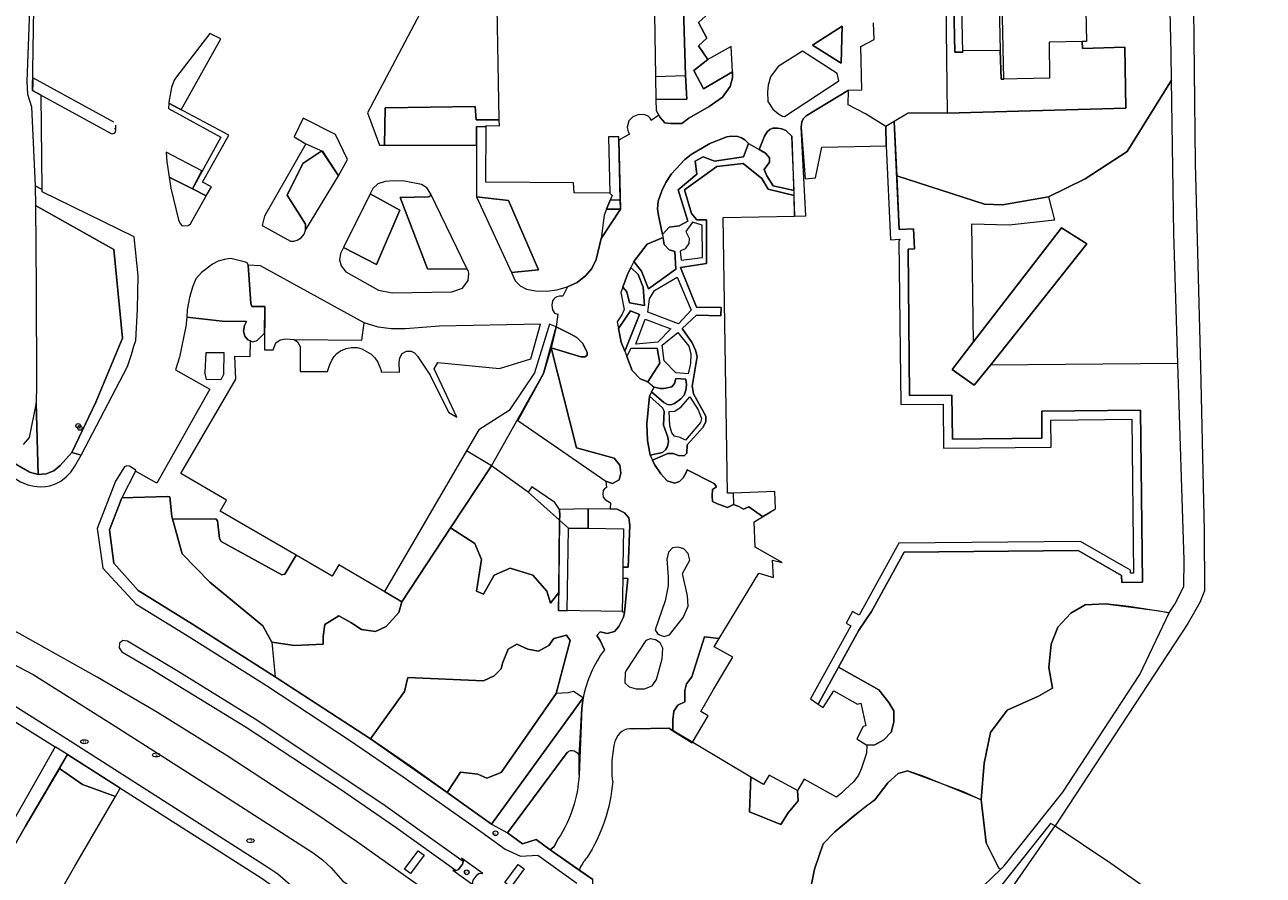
# Model space of a CAD drawing. Header units: metres. Extents: x 209813 to 223847, y 571801 to 587119.
# Tile 348 of 656: x 221719 to 221884, y 575908 to 576022. Entities that reach past the tile are written whole.
import ezdxf
from ezdxf.enums import TextEntityAlignment as Align

# ---------------------------------------------------------------- set-up
doc = ezdxf.new("R2010")
doc.units = ezdxf.units.M
for name, color, linetype, lineweight in [('B-RO-GR-BEPLANTING_CULTUUR_BOSPLANTSOEN-GV', 8, 'Continuous', 0), ('B-RO-GR-BEPLANTING_CULTUUR_HEESTERS-GV', 8, 'Continuous', 0), ('B-RO-GR-BEPLANTING_CULTUUR_ROOS-GV', 8, 'Continuous', 0), ('B-RO-GR-BOS_GEMENGD-GV', 8, 'Continuous', 0), ('B-RO-GR-GRAS-GV', 8, 'Continuous', 0), ('B-RO-GR-GROENVOORZIENING-GV', 8, 'Continuous', 0), ('B-RO-KL-BRANDSTOF_LOCATIEPAAL-S', 8, 'Continuous', 0), ('B-RO-KL-WATER_BRANDLEIDING_PUT-S', 8, 'Continuous', 0), ('B-RO-OG-TERREIN_CULTUURSCHEIDING-GV', 8, 'Continuous', 0), ('B-RO-OG-WEG-GV', 8, 'Continuous', 0), ('B-RO-VH-VERHARDING_STRAATBAKSTEEN-GV', 8, 'Continuous', 0), ('B-RO-VH-VERHARDING_TEGEL-GV', 8, 'Continuous', 0), ('B-RO-VW-VRI-G', 8, 'Continuous', 0), ('B-RO-VW-VRI-S', 8, 'Continuous', 0)]:
    doc.layers.add(name, color=color, linetype=linetype, lineweight=lineweight)
doc.styles.add('NLCS-ISO', font='txt')

# ---------------------------------------------------------------- blocks, each defined once
blk = doc.blocks.new('SIE-WATER_VERKLIKKER_TRANSPORTLEIDING-SO')
at = {"color": 0, "linetype": 'ByBlock', "lineweight": 18}
blk.add_circle((0, 0), 1.5, dxfattribs=at)
at = {"color": 0, "linetype": 'ByBlock', "lineweight": 18, "style": 'NLCS-ISO'}
blk.add_text('vt', height=1.5, dxfattribs=at).set_placement((0, 0), align=Align.MIDDLE_CENTER)
blk = doc.blocks.new('SKL-VRI_PAAL-SO')
at = {"lineweight": 18}
blk.add_circle((0, 0), 1.59, dxfattribs=at)
at = {"lineweight": 18, "style": 'NLCS-ISO'}
blk.add_text('vri', height=1.8, dxfattribs=at).set_placement((-0.06, 0.08), align=Align.MIDDLE_CENTER)
blk = doc.blocks.new('SKL-WATER_BRANDKRAAN_BRANDPUT-SO')
at = {"color": 0, "linetype": 'ByBlock', "lineweight": 18}
blk.add_ellipse((0, 0), major_axis=(2.5, 0), ratio=0.54, dxfattribs=at)
at = {"color": 0, "linetype": 'ByBlock', "lineweight": 18, "style": 'NLCS-ISO'}
blk.add_text('bk', height=1.5, dxfattribs=at).set_placement((0.16, 0), align=Align.MIDDLE_CENTER)

msp = doc.modelspace()

# ---------------------------------------------------------------- linework, layer by layer
at = {"layer": 'B-RO-GR-BEPLANTING_CULTUUR_BOSPLANTSOEN-GV', "flags": 128}
msp.add_lwpolyline([(221859.816, 576044.118), (221860.303, 576044.117), (221860.821, 576019.403), (221860.252, 576019.393), (221860.268, 576018.475), (221865.92, 576018.621), (221866.07, 576010.49), (221842.23, 576009.83), (221837.001, 576009.835), (221835.159, 576008.718), (221835.484, 576001.436), (221847.205, 575997.692), (221849.618, 575997.594), (221855.747, 575998.638), (221860.638, 576001.05), (221866.241, 576004.688), (221872.183, 576014.215), (221872.131, 576017.818), (221869.97, 576106.773)], dxfattribs=at)
msp.add_lwpolyline([(221849.399, 575908.908), (221849.841, 575909.33), (221857.667, 575919.163), (221867.954, 575934.869), (221871.831, 575943.133), (221866.484, 575943.973), (221863.37, 575944.319), (221860.65, 575944.171), (221858.722, 575943.083), (221856.992, 575941.204), (221856.102, 575938.93), (221855.805, 575935.815), (221856.299, 575933.046), (221854.421, 575932.008), (221850.218, 575930.129), (221847.993, 575927.163), (221847.153, 575923.059), (221846.757, 575918.164), (221847.425, 575912.404), (221849.106, 575909.042)], close=True, dxfattribs=at)
at = {"layer": 'B-RO-GR-BEPLANTING_CULTUUR_HEESTERS-GV', "flags": 128}
for points in [[(221780.271, 576058.348), (221787.99, 576061.45), (221789.83, 576062.47), (221791.57, 576063.65), (221794.59, 576066.15), (221802.55, 576073.81), (221804.63, 576075.25), (221806.67, 576076.09), (221808.83, 576076.71), (221810.24, 576082.618), (221790.803, 576068.85), (221782.954, 576063.804), (221768.376, 576060.378), (221757.146, 576056.322), (221731.889, 576051.21), (221721.113, 576049.341), (221720.712, 576046.417), (221720.085, 576033.222), (221719.362, 576014.064), (221719.458, 576012.343), (221720.023, 576010.688), (221720.497, 576000.116)], [(221720.497, 576000.116), (221721.439, 575999.632), (221721.275, 576012.23), (221720.158, 576012.841), (221720.369, 576026.566), (221720.773, 576043.714), (221721.465, 576048.938), (221726.429, 576049.389), (221738.529, 576047.865), (221738.426, 576050.407), (221746.178, 576050.57), (221746.366, 576047.621), (221748.312, 576047.813)], [(221806.71, 576034.21), (221807.29, 576014.83), (221807.483, 576011.688), (221803.357, 576011.648), (221803.39, 576010.17), (221803.91, 576009.23), (221804.55, 576008.55), (221805.31, 576008.45), (221806.79, 576008.43), (221807.73, 576009.17), (221810.45, 576010.73), (221812.25, 576011.97), (221813.25, 576013.37), (221813.55, 576014.53), (221813.57, 576015.33), (221809.703, 576013.074), (221808.422, 576015.535), (221810.29, 576016.99), (221809.05, 576018.83), (221810.13, 576019.83), (221809.01, 576021.93)], [(221797.2, 575999.14), (221792.418, 575999.18), (221792.358, 576000.54), (221780.66, 576000.6), (221780.68, 576007.99), (221779.41, 576008.03), (221779.39, 575998.63), (221783.685, 575998.178), (221787.661, 575988.905), (221784.085, 575988.538), (221784.561, 575987.429), (221785.218, 575986.758), (221786.068, 575986.31), (221787.276, 575986.096), (221788.76, 575986.081), (221790.114, 575986.257), (221791.531, 575986.646), (221792.842, 575987.214), (221794.003, 575988.164), (221794.807, 575989.081), (221795.389, 575990.286), (221796.035, 575993.08)], [(221756.626, 576005.746), (221751.086, 575996.052), (221750.802, 575994.846), (221754.59, 575992.755), (221755.005, 575992.715), (221755.481, 575992.864), (221755.995, 575993.179), (221756.404, 575993.685), (221756.587, 575994.206), (221756.595, 575994.989), (221754.13, 575998.859), (221756.238, 576003.098), (221758.747, 576004.771)], [(221813.655, 575959.102), (221812.898, 575959.075), (221812.337, 575995.893), (221821.861, 575996.068), (221821.811, 575998.81), (221818.317, 575999.674), (221817.504, 576001.111), (221815.008, 576003.123), (221811.47, 576002.722), (221807.167, 575999.584), (221808.078, 575996.446), (221808.805, 575995.59), (221810.118, 575995.59), (221810.118, 575989.752), (221806.617, 575989.204), (221808.769, 575983.943), (221812.038, 575983.872), (221812.014, 575982.782), (221808.747, 575982.853), (221806.864, 575981.069), (221808.163, 575979.164), (221808.634, 575978.179), (221808.834, 575977.323), (221808.177, 575973.34), (221808.249, 575973.19), (221808.373, 575972.37), (221810.004, 575969.379), (221810.018, 575968.637), (221809.619, 575967.851), (221807.527, 575965.564), (221807.459, 575964.444), (221807.097, 575964.071), (221806.373, 575964.105), (221805.65, 575964.376), (221804.949, 575964.376), (221802.897, 575963.488), (221803.156, 575962.9), (221803.998, 575961.657), (221804.867, 575960.734), (221805.813, 575960.428), (221806.48, 575960.647), (221806.983, 575961.14), (221807.334, 575961.754), (221807.516, 575962.191), (221811.141, 575960.362), (221811.433, 575959.92), (221810.919, 575959.581), (221810.851, 575958.739), (221810.891, 575957.991), (221811.552, 575957.676), (221812.912, 575957.163), (221813.711, 575957.559)], [(221796.749, 575997.013), (221797.242, 575998.21)], [(221752.081, 575939.212), (221750.871, 575941.364), (221743.81, 575947.215), (221740.111, 575950.981), (221738.741, 575955.985), (221738.482, 575958.586), (221738.151, 575958.661), (221732.064, 575958.488), (221730.432, 575954.218), (221731.002, 575949.741), (221734.254, 575946.087), (221741.509, 575941.591), (221752.525, 575934.594)], [(221775.931, 575954.475), (221769.437, 575944.568), (221769.028, 575943.18), (221767.347, 575941.297), (221765.935, 575940.625), (221764.052, 575940.894), (221762.64, 575941.835), (221761.026, 575942.709), (221759.143, 575941.566), (221758.941, 575939.952), (221758.941, 575938.943), (221755.108, 575938.742), (221752.081, 575939.212), (221752.525, 575934.594), (221765.269, 575926.309), (221769.768, 575932.622), (221770.239, 575934.505), (221780.327, 575934.034), (221781.739, 575934.707), (221782.68, 575935.648), (221782.882, 575936.388), (221783.622, 575938.271), (221784.765, 575938.943), (221786.245, 575938.271), (221787.657, 575938.002), (221789.069, 575938.742), (221789.742, 575939.683), (221791.423, 575940.154), (221791.894, 575939.414), (221790.011, 575932.353)], [(221798.864, 575943.286), (221790.361, 575943.414), (221790.384, 575945.821), (221789.271, 575944.391), (221788.8, 575946.005), (221786.917, 575948.157), (221783.891, 575949.098), (221781.739, 575948.157), (221780.327, 575945.601), (221779.385, 575946.005), (221780.058, 575950.241), (221779.183, 575952.393), (221775.931, 575954.475)], [(221796.477, 575938.172), (221795.927, 575939.405), (221795.471, 575940.074), (221795.915, 575940.568), (221796.838, 575940.357), (221797.814, 575940.632), (221798.415, 575941.302), (221799.021, 575942.542), (221799.145, 575943.146)], [(221791.512, 575924.495), (221783.548, 575913.757), (221785.533, 575912.293)], [(221793.082, 575921.436), (221793.081, 575923.974)], [(221845.95, 575905.615), (221849.399, 575908.908), (221849.106, 575909.042), (221847.425, 575912.404), (221846.757, 575918.164), (221838.995, 575921.329), (221836.918, 575922.021), (221835.682, 575921.675), (221834.298, 575920.439), (221832.567, 575918.164), (221829.728, 575915.986), (221827.249, 575913.862), (221825.656, 575912.268), (221824.505, 575908.904), (221823.266, 575902.707)], [(221850.217, 575905.495), (221856.647, 575914.683), (221855.996, 575915.004), (221849.475, 575906.762)], [(221785.533, 575912.293), (221787.365, 575912.848), (221789.215, 575911.5), (221789.751, 575911.925), (221790.366, 575913.02)]]:
    msp.add_lwpolyline(points, dxfattribs=at)
for points in [[(221841.986, 576028.319), (221842.23, 576009.83), (221866.07, 576010.49), (221865.92, 576018.621), (221860.268, 576018.475), (221860.252, 576019.393), (221855.842, 576019.312), (221855.879, 576014.486), (221849.41, 576014.375), (221849.298, 576018.17), (221844.287, 576018.122), (221844.29, 576017.966), (221843.226, 576017.943), (221842.8, 576038.842), (221841.848, 576038.808)], [(221824.225, 576018.915), (221828.09, 576016.51), (221828.187, 576021.414)], [(221738.319, 576011.134), (221739.978, 576010.27), (221745.253, 576019.749), (221743.81, 576020.45), (221739.35, 576014.65), (221739.066, 576014.219), (221738.67, 576013.25), (221738.33, 576011.31)], [(221822.902, 576018.081), (221819.65, 576016.03), (221818.65, 576014.67), (221818.31, 576013.57), (221818.25, 576012.67), (221818.29, 576011.39), (221818.97, 576010.37), (221819.73, 576009.71), (221820.25, 576009.43), (221820.51, 576009.37), (221827.77, 576014.15), (221827.53, 576015.13)], [(221834.097, 576005.452), (221834.031, 576008.034), (221831.305, 576009.754), (221829.01, 576010.95), (221829.07, 576012.91), (221823.39, 576009.45), (221823.01, 576009.05), (221822.83, 576008.65), (221822.73, 576007.97), (221823.25, 576001.07), (221824.64, 576001.175), (221825.499, 576005.265)], [(221756.253, 576009.135), (221755.045, 576006.65), (221756.626, 576005.746), (221758.83, 576004.73), (221760.99, 576001.45), (221762.17, 576003.65), (221760.59, 576006.97)], [(221821.799, 575999.488), (221821.51, 576006.75), (221820.69, 576007.51), (221820.17, 576007.75), (221819.57, 576007.81), (221818.93, 576007.81), (221818.53, 576007.63), (221818.21, 576007.35), (221817.85, 576006.77), (221817.15, 576004.97), (221817.973, 576004.501), (221818.499, 576003.876), (221818.499, 576003.263), (221817.775, 576002.283), (221818.136, 576001.446), (221818.998, 576000.128)], [(221798.397, 576006.214), (221798.381, 576006.644), (221797.021, 576006.647), (221797.2, 575999.14), (221797.493, 575998.821), (221797.242, 575998.21), (221798.595, 575998.232)], [(221804.226, 575993.606), (221805.107, 575994.625), (221806.456, 575994.769), (221807.603, 575995.422), (221806.326, 575999.581), (221808.806, 576001.661), (221808.588, 576003.413), (221809.645, 576003.997), (221811.177, 576003.413), (221815.025, 576004.013), (221815.71, 576005.79), (221815.23, 576006.25), (221814.79, 576006.51), (221814.27, 576006.69), (221813.37, 576006.73), (221812.83, 576006.65), (221810.55, 576005.75), (221808.05, 576004.31), (221807.21, 576003.65), (221805.41, 576001.73), (221804.65, 576000.55), (221804.15, 575999.47), (221803.65, 575998.07), (221803.57, 575997.03), (221803.67, 575996.15)], [(221741.511, 575999.703), (221738.372, 576001.294), (221738.61, 575999.79), (221739.63, 575995.57), (221739.85, 575995.11), (221740.11, 575994.79), (221740.93, 575994.81), (221741.23, 575995.05), (221743.337, 575998.776)], [(221773.275, 575999.079), (221772.784, 575999.856), (221772.053, 576000.314), (221769.803, 576000.764), (221768.414, 576000.778), (221767.191, 576000.684), (221766.239, 576000.409), (221765.556, 575999.751), (221765.205, 575999.047), (221769.171, 575996.859), (221766.056, 575989.613), (221761.669, 575991.892), (221761.243, 575991.097), (221761.092, 575990.232), (221761.345, 575989.446), (221761.953, 575988.621), (221766.332, 575986.215), (221768.132, 575985.84), (221776.108, 575985.949), (221777.537, 575986.445), (221778.295, 575987.505), (221778.365, 575988.477), (221778.285, 575988.799), (221778.144, 575988.978), (221772.852, 575989.02), (221769.211, 575998.551), (221772.962, 575998.632), (221773.176, 575998.701), (221773.273, 575998.89)], [(221796.749, 575997.013), (221796.423, 575996.221), (221796.035, 575993.08), (221798.625, 575997.008)], [(221806.726, 575990.195), (221809.552, 575990.537), (221809.498, 575994.877), (221808.238, 575995.273), (221807.356, 575994.031), (221807.788, 575993.148), (221807.752, 575992.428), (221807.23, 575991.726), (221806.583, 575991.379)], [(221804.307, 575993.209), (221802.198, 575992.317), (221800.394, 575990.009), (221801.441, 575988.713), (221802.341, 575986.354), (221805.995, 575989.001), (221805.851, 575991.342), (221805.131, 575991.594), (221804.465, 575992.296)], [(221749.225, 575979.425), (221749.493, 575979.313), (221749.992, 575979.427), (221750.171, 575979.52), (221751.084, 575980.458), (221751.131, 575984.008), (221749.434, 575984.025), (221749.295, 575984.395), (221748.944, 575989.525), (221748.816, 575989.787), (221748.58, 575989.92), (221746.627, 575990.403), (221745.938, 575990.315), (221744.938, 575990.052), (221744.151, 575989.657), (221742.68, 575988.568), (221741.924, 575987.686), (221741.473, 575986.575), (221741.091, 575985.202), (221740.802, 575983.555), (221740.724, 575982.587), (221745.462, 575982.048), (221748.701, 575982.015), (221748.423, 575981.484), (221748.32, 575980.726), (221748.492, 575980.059), (221748.878, 575979.569)], [(221800.017, 575989.232), (221799.546, 575988.262), (221798.94, 575986.615), (221799.462, 575985.958), (221799.822, 575984.517), (221801.801, 575984.139), (221801.657, 575986.588), (221800.974, 575988.263)], [(221799.195, 575978.04), (221801.136, 575982.965), (221799.949, 575983.433), (221798.36, 575981.092), (221798.73, 575979.251)], [(221789.373, 575978.477), (221793.307, 575977.272), (221793.899, 575977.272), (221794.149, 575977.496), (221794.191, 575977.934), (221793.544, 575979.114), (221792.803, 575979.876), (221792.01, 575980.335), (221790.021, 575981.285)], [(221790.344, 575965.063), (221796.674, 575960.686), (221797.553, 575960.363), (221798.433, 575960.868), (221798.672, 575961.76), (221798.539, 575962.834), (221797.789, 575963.768), (221792.728, 575965.142), (221789.373, 575978.477), (221788.364, 575975.057), (221784.919, 575968.804)], [(221799.464, 575977.339), (221800.175, 575975.486), (221801.243, 575974.336), (221802.284, 575973.945), (221803.854, 575976.429), (221803.53, 575978.446), (221799.985, 575978.391)], [(221802.779, 575972.602), (221804.382, 575971.181), (221804.88, 575970.921), (221805.355, 575970.898), (221805.841, 575971.079), (221806.663, 575971.675), (221807.106, 575972.178), (221807.327, 575972.853), (221807.428, 575973.548), (221807.358, 575974.314), (221806.019, 575974.405), (221805.817, 575973.74), (221805.486, 575973.279), (221804.458, 575973.055), (221803.91, 575973.047), (221803.095, 575973.249)], [(221802.599, 575964.163), (221804.214, 575964.535), (221804.643, 575964.885), (221804.903, 575965.304), (221805.005, 575965.983), (221804.928, 575966.588), (221804.337, 575968.149), (221804.439, 575970.027), (221804.246, 575970.491), (221802.501, 575972.032), (221802.132, 575968.357), (221802.228, 575966.125)], [(221813.655, 575959.102), (221813.711, 575957.559), (221814.397, 575957.314), (221815.058, 575956.94), (221815.749, 575957.277), (221817.566, 575955.973), (221819.307, 575957.008), (221819.205, 575959.303)], [(221794.32, 575957.021), (221794.32, 575954.403), (221799.03, 575954.332), (221798.953, 575949.209), (221799.658, 575949.209), (221799.859, 575954.839), (221799.713, 575955.782), (221799.139, 575956.468), (221798.163, 575956.98)], [(221807.88, 575950.165), (221807.64, 575951.022), (221807.064, 575951.645), (221806.296, 575951.89), (221805.571, 575951.791), (221805.007, 575951.227), (221804.82, 575950.292), (221804.997, 575947.94), (221804.961, 575946.706), (221804.573, 575944.74), (221803.24, 575940.837), (221803.614, 575940.264), (221804.441, 575939.947), (221805.144, 575940.177), (221806.971, 575942.496), (221807.663, 575943.997), (221807.57, 575945.386), (221806.912, 575948.348)], [(221798.864, 575943.286), (221799.145, 575943.146), (221799.609, 575947.719), (221798.931, 575947.747)], [(221804.259, 575938.382), (221803.911, 575939.134), (221803.286, 575939.532), (221802.587, 575939.669), (221802.015, 575939.438), (221799.46, 575935.571), (221799.242, 575935.146), (221799.18, 575933.782), (221799.792, 575933.242), (221800.727, 575932.983), (221801.843, 575932.995), (221802.831, 575933.365), (221803.445, 575934.225), (221804.186, 575936.995)], [(221811.044, 575932.867), (221813.598, 575937.219), (221811.121, 575938.597), (221811.784, 575939.687), (221809.832, 575939.914), (221808.121, 575934.583), (221807.43, 575933.662), (221807.2, 575932.74), (221807.2, 575931.26), (221806.278, 575930.799), (221805.719, 575929.976), (221805.587, 575928.824), (221805.586, 575927.379), (221808.198, 575925.784), (221810.3, 575929.368), (221809.326, 575929.939)], [(221824.989, 575930.937), (221825.673, 575930.463), (221827.111, 575932.707), (221830.273, 575930.932), (221830.683, 575931.038), (221831.366, 575928.031), (221831.01, 575927.934), (221830.18, 575926.316), (221831.501, 575925.439), (221832.576, 575925.514), (221833.763, 575926.179), (221834.759, 575927.175), (221835.091, 575928.504), (221835.091, 575930.023), (221834.427, 575931.162), (221833.098, 575932.822), (221827.696, 575935.861)], [(221775.498, 575919.133), (221781.416, 575914.9), (221793.648, 575931.765), (221792.364, 575932.622), (221791.625, 575932.42), (221790.011, 575932.353), (221782.68, 575921.794), (221780.797, 575921.055), (221779.587, 575921.593), (221777.269, 575921.853)], [(221731.857, 575919.724), (221724.824, 575924.198), (221723.728, 575922.333), (221726.833, 575920.198), (221731.194, 575918.581)], [(221816.029, 575921.19), (221815.825, 575916.545), (221820.001, 575914.885), (221820.997, 575916.403), (221822.326, 575918.017), (221822.228, 575919.409), (221818.472, 575921.463), (221817.727, 575920.194)]]:
    msp.add_lwpolyline(points, close=True, dxfattribs=at)
at = {"layer": 'B-RO-GR-BEPLANTING_CULTUUR_ROOS-GV', "flags": 128}
msp.add_lwpolyline([(221738.372, 576001.294), (221741.511, 575999.703), (221742.735, 576002.116), (221737.991, 576004.596), (221738.05, 576003.33)], close=True, dxfattribs=at)
at = {"layer": 'B-RO-GR-BOS_GEMENGD-GV', "flags": 128}
msp.add_lwpolyline([(221720.612, 575971.164), (221720.913, 575961.578), (221721.97, 575961.662), (221722.971, 575962.055), (221723.845, 575962.782), (221725.382, 575964.535), (221728.579, 575971.232), (221732.151, 575979.796), (221730.977, 575991.64), (221720.525, 575997.474), (221720.643, 575986.499), (221720.667, 575973.469)], close=True, dxfattribs=at)
at = {"layer": 'B-RO-GR-GRAS-GV', "flags": 128}
msp.add_lwpolyline([(221838.673, 576169.969), (221839.148, 576156.012), (221839.754, 576133.076), (221840.03, 576120.931), (221840.279, 576120.045), (221841.264, 576119.776), (221848.28, 576119.762), (221869.73, 576120.337), (221871.216, 576120.067), (221872.15, 576119.263), (221872.68, 576117.007), (221872.95, 576110.024), (221873.521, 576086.687), (221874.301, 576067.492), (221874.915, 576040.313), (221875.342, 576003.145), (221876.023, 575975.965), (221876.53, 575954.032), (221876.547, 575946.064), (221875.926, 575944.478), (221874.334, 575941.697), (221856.647, 575914.683), (221864.084, 575909.693), (221881.305, 575897.597)], dxfattribs=at)
at = {"layer": 'B-RO-GR-GROENVOORZIENING-GV', "flags": 128}
msp.add_lwpolyline([(221847.987, 575976.173), (221860.866, 575992.377), (221857.475, 575994.529), (221845.705, 575979.238), (221842.869, 575975.586), (221845.803, 575973.532)], close=True, dxfattribs=at)
at = {"layer": 'B-RO-OG-TERREIN_CULTUURSCHEIDING-GV', "flags": 128}
for points in [[(221767.13, 576005.57), (221767.19, 576010.55), (221779.23, 576010.73), (221779.37, 576008.95), (221782.446, 576008.933), (221782.019, 576031.482), (221772.58, 576031.079), (221769.422, 576025.511), (221772.263, 576023.93), (221764.857, 576009.861), (221766.45, 576005.57)], [(221790.474, 575955.504), (221790.541, 575956.073), (221790.462, 575956.911), (221789.862, 575957.859), (221786.795, 575959.917), (221786.312, 575959.216)], [(221769.437, 575944.568), (221761.023, 575949.526), (221760.137, 575948.005), (221755.347, 575950.796), (221753.829, 575948.295), (221753.436, 575948.192), (221745.328, 575952.63), (221745.095, 575953.036), (221744.846, 575955.4), (221744.635, 575955.64), (221738.844, 575955.675), (221740.111, 575950.981), (221743.81, 575947.215), (221750.871, 575941.364), (221752.081, 575939.212), (221755.108, 575938.742), (221758.941, 575938.943), (221758.941, 575939.952), (221759.143, 575941.566), (221761.026, 575942.709), (221762.64, 575941.835), (221764.052, 575940.894), (221765.935, 575940.625), (221767.347, 575941.297), (221769.028, 575943.18)], [(221713.355, 575942.98), (221711.777, 575939.79), (221711.742, 575939.438), (221711.955, 575939.211), (221720.234, 575934.89), (221731.182, 575927.985), (221745.561, 575918.82), (221757.586, 575911.069), (221758.84, 575910.129), (221760.007, 575909.058), (221761.554, 575907.302), (221771.208, 575901.016), (221774.083, 575904.973), (221763.393, 575912.574), (221758.224, 575916.119), (221746.108, 575924.045), (221736.808, 575929.794), (221728.764, 575934.544), (221718.34, 575940.369)], [(221775.498, 575919.133), (221777.269, 575921.853), (221779.587, 575921.593), (221780.797, 575921.055), (221782.68, 575921.794), (221790.011, 575932.353), (221791.894, 575939.414), (221791.423, 575940.154), (221789.742, 575939.683), (221789.069, 575938.742), (221787.657, 575938.002), (221786.245, 575938.271), (221784.765, 575938.943), (221783.622, 575938.271), (221782.882, 575936.388), (221782.68, 575935.648), (221781.739, 575934.707), (221780.327, 575934.034), (221770.239, 575934.505), (221769.768, 575932.622), (221765.269, 575926.309)], [(221731.194, 575918.581), (221726.833, 575920.198), (221723.728, 575922.333), (221719.213, 575914.648), (221712.149, 575902.329), (221713.316, 575901.685), (221708.931, 575893.828), (221711.102, 575892.597), (221716.96, 575892.576), (221716.815, 575893.621), (221725.808, 575909.297)]]:
    msp.add_lwpolyline(points, close=True, dxfattribs=at)
for points in [[(221873.004, 575976.403), (221872.483, 575993.746), (221872.183, 576014.215), (221866.241, 576004.688), (221860.638, 576001.05), (221855.747, 575998.638), (221856.53, 575995.54), (221850.498, 575994.855), (221845.477, 575994.986), (221845.705, 575979.238), (221857.475, 575994.529), (221860.866, 575992.377), (221847.987, 575976.173)], [(221855.747, 575998.638), (221849.618, 575997.594), (221847.205, 575997.692), (221835.484, 576001.436), (221835.814, 575994.312), (221837.743, 575994.402), (221837.869, 575991.704), (221837.001, 575991.665), (221837.204, 575972.13), (221842.854, 575972.189), (221842.915, 575966.309), (221854.875, 575966.434), (221854.838, 575970.034), (221868.046, 575970.172), (221868.286, 575947.217), (221865.516, 575947.18), (221865.507, 575948.118), (221859.685, 575951.454), (221836.477, 575951.21), (221832.119, 575943.284), (221830.411, 575940.8), (221827.696, 575935.861), (221833.098, 575932.822), (221834.427, 575931.162), (221835.091, 575930.023), (221835.091, 575928.504), (221834.759, 575927.175), (221833.763, 575926.179), (221832.576, 575925.514), (221831.501, 575925.439), (221831.433, 575924.407), (221830.798, 575922.37), (221830.376, 575921.431), (221829.78, 575920.591), (221828.575, 575919.504), (221828.096, 575919.046), (221827.43, 575918.494), (221823.145, 575920.918), (221822.228, 575919.409)], [(221823.266, 575902.707), (221824.505, 575908.904), (221825.656, 575912.268), (221827.249, 575913.862), (221831.381, 575917.324), (221832.567, 575918.164), (221834.298, 575920.439), (221835.682, 575921.675), (221836.918, 575922.021), (221844.335, 575919.252), (221846.757, 575918.164), (221847.153, 575923.059), (221847.993, 575927.163), (221850.218, 575930.129), (221854.421, 575932.008), (221856.299, 575933.046), (221855.805, 575935.815), (221856.102, 575938.93), (221856.992, 575941.204), (221858.722, 575943.083), (221860.65, 575944.171), (221863.37, 575944.319), (221870.564, 575943.37), (221871.831, 575943.133), (221872.602, 575944.284), (221873.826, 575946.637), (221873.85, 575950.161), (221873.004, 575976.403), (221847.987, 575976.173), (221845.803, 575973.532), (221842.869, 575975.586), (221845.705, 575979.238)], [(221786.312, 575959.216), (221781.38, 575962.722), (221775.931, 575954.475), (221779.183, 575952.393), (221780.058, 575950.241), (221779.385, 575946.005), (221780.327, 575945.601), (221781.739, 575948.157), (221783.891, 575949.098), (221786.917, 575948.157), (221788.8, 575946.005), (221789.271, 575944.391), (221790.384, 575945.821), (221790.474, 575955.504)], [(221822.228, 575919.409), (221822.326, 575918.017), (221820.997, 575916.403), (221820.001, 575914.885), (221815.825, 575916.545), (221816.029, 575921.19), (221805.052, 575927.705), (221800.215, 575927.648)], [(221793.104, 575908.749), (221794.907, 575907.536)]]:
    msp.add_lwpolyline(points, dxfattribs=at)
at = {"layer": 'B-RO-OG-TERREIN_CULTUURSCHEIDING-GV'}
for points in [[(221800.215, 575927.648, 0.3428924), (221797.934, 575926.1)], [(221797.582, 575920.664, -0.1245887), (221794.106, 575910.401)], [(221794.106, 575910.401, 0.0956865), (221793.104, 575908.749)]]:
    msp.add_lwpolyline(points, format="xyb", dxfattribs=at)
at = {"layer": 'B-RO-OG-WEG-GV', "flags": 128}
msp.add_lwpolyline([(221725.382, 575964.535), (221726.616, 575964.15), (221732.797, 575976.018), (221733.371, 575977.591), (221733.668, 575978.739), (221733.948, 575979.495), (221734.169, 575983.67), (221734.262, 575988.12), (221733.71, 575993.331), (221721.443, 575999.322), (221721.439, 575999.632), (221720.497, 576000.116), (221720.525, 575997.474), (221730.977, 575991.64), (221732.151, 575979.796), (221728.579, 575971.232)], close=True, dxfattribs=at)
msp.add_lwpolyline([(221713.205, 575965.631), (221719.741, 575961.875), (221720.913, 575961.578), (221720.612, 575971.164), (221719.701, 575966.522), (221718.88, 575965.572)], dxfattribs=at)
at = {"layer": 'B-RO-VH-VERHARDING_STRAATBAKSTEEN-GV', "flags": 128}
for points in [[(221812.676, 576043.296), (221812.63, 576042.35), (221808.63, 576042.23), (221808.77, 576036.63), (221812.97, 576036.59), (221808.91, 576033.51), (221809.91, 576031.35), (221808.81, 576030.45), (221810.01, 576028.49), (221808.91, 576027.49), (221810.05, 576025.57), (221809.03, 576024.77), (221810.03, 576022.81), (221809.01, 576021.93), (221810.13, 576019.83), (221809.05, 576018.83), (221810.29, 576016.99)], [(221804.226, 575993.606), (221803.67, 575996.15), (221803.57, 575997.03), (221803.65, 575998.07), (221804.15, 575999.47), (221804.65, 576000.55), (221805.41, 576001.73), (221807.21, 576003.65), (221808.05, 576004.31), (221810.55, 576005.75), (221812.83, 576006.65), (221813.37, 576006.73), (221814.27, 576006.69), (221814.79, 576006.51), (221815.23, 576006.25), (221815.71, 576005.79), (221817.15, 576004.97), (221817.85, 576006.77), (221818.21, 576007.35), (221818.53, 576007.63), (221818.93, 576007.81), (221819.57, 576007.81), (221820.17, 576007.75), (221820.69, 576007.51), (221821.51, 576006.75), (221821.861, 575996.068), (221823.341, 575996.095), (221822.73, 576007.97), (221822.83, 576008.65), (221823.01, 576009.05), (221823.39, 576009.45), (221829.07, 576012.91), (221830.841, 576012.939), (221830.683, 576018.707), (221832.479, 576019.655), (221832.388, 576021.902)], [(221813.57, 576015.33), (221813.55, 576014.53), (221813.25, 576013.37), (221812.25, 576011.97), (221810.45, 576010.73), (221807.73, 576009.17), (221806.79, 576008.43), (221805.31, 576008.45), (221804.55, 576008.55), (221803.91, 576009.23), (221803.723, 576009.568), (221802.695, 576008.852), (221802.565, 576009.175), (221802.309, 576009.408), (221802.017, 576009.567), (221801.707, 576009.639), (221800.944, 576009.616), (221800.27, 576009.347), (221799.754, 576008.785), (221799.507, 576007.954), (221799.654, 576007.35), (221799.833, 576007.039), (221798.397, 576006.214), (221798.625, 575997.008), (221796.035, 575993.08), (221795.389, 575990.286), (221794.807, 575989.081), (221794.003, 575988.164), (221792.842, 575987.214), (221791.531, 575986.646), (221790.94, 575985.396), (221790.494, 575985.405), (221790.142, 575985.295), (221789.791, 575985.108), (221789.565, 575984.789), (221789.434, 575984.182), (221789.545, 575983.575), (221789.798, 575983.14), (221790.263, 575982.979), (221790.021, 575981.285), (221792.01, 575980.335), (221792.803, 575979.876), (221793.544, 575979.114), (221794.191, 575977.934), (221794.149, 575977.496), (221793.899, 575977.272), (221793.307, 575977.272), (221789.373, 575978.477), (221792.728, 575965.142), (221797.789, 575963.768), (221798.539, 575962.834), (221798.672, 575961.76), (221798.433, 575960.868), (221797.553, 575960.363), (221796.674, 575960.686), (221796.736, 575959.838), (221796.467, 575959.689), (221796.328, 575959.44), (221796.258, 575959.022), (221796.308, 575958.565), (221796.567, 575958.236), (221797.268, 575957.822), (221797.259, 575956.99), (221798.163, 575956.98), (221799.139, 575956.468), (221799.713, 575955.782), (221799.859, 575954.839), (221799.658, 575949.209), (221798.953, 575949.209), (221798.931, 575947.747), (221799.609, 575947.719), (221799.145, 575943.146), (221799.021, 575942.542), (221798.415, 575941.302), (221797.814, 575940.632), (221796.838, 575940.357), (221795.915, 575940.568), (221795.471, 575940.074), (221795.927, 575939.405), (221796.477, 575938.172)], [(221803.29, 576014.71), (221803.357, 576011.648), (221807.483, 576011.688), (221807.29, 576014.83)], [(221815.71, 576005.79), (221815.025, 576004.013), (221811.177, 576003.413), (221809.645, 576003.997), (221808.588, 576003.413), (221808.806, 576001.661), (221806.326, 575999.581), (221807.603, 575995.422), (221806.456, 575994.769), (221805.107, 575994.625), (221804.226, 575993.606), (221804.465, 575992.296), (221805.131, 575991.594), (221805.851, 575991.342), (221805.995, 575989.001), (221802.341, 575986.354), (221801.441, 575988.713), (221800.394, 575990.009), (221800.017, 575989.232), (221800.974, 575988.263), (221801.657, 575986.588), (221801.801, 575984.139), (221799.822, 575984.517), (221799.462, 575985.958), (221798.94, 575986.615), (221798.667, 575985.873), (221799.095, 575983.626), (221798.803, 575982.881), (221798.188, 575981.95), (221798.36, 575981.092), (221799.949, 575983.433), (221801.136, 575982.965), (221799.195, 575978.04), (221799.464, 575977.339), (221799.985, 575978.391), (221803.53, 575978.446), (221803.854, 575976.429), (221802.284, 575973.945), (221803.095, 575973.249), (221803.91, 575973.047), (221804.458, 575973.055), (221805.486, 575973.279), (221805.817, 575973.74), (221806.019, 575974.405), (221807.358, 575974.314), (221807.428, 575973.548), (221807.327, 575972.853), (221807.106, 575972.178), (221806.663, 575971.675), (221805.841, 575971.079), (221805.355, 575970.898), (221804.88, 575970.921), (221804.382, 575971.181), (221802.779, 575972.602), (221802.501, 575972.032), (221804.246, 575970.491), (221804.439, 575970.027), (221804.337, 575968.149), (221804.928, 575966.588), (221805.005, 575965.983), (221804.903, 575965.304), (221804.643, 575964.885), (221804.214, 575964.535), (221802.599, 575964.163), (221802.897, 575963.488), (221804.949, 575964.376), (221805.65, 575964.376), (221806.373, 575964.105), (221807.097, 575964.071), (221807.459, 575964.444), (221807.527, 575965.564), (221809.619, 575967.851), (221810.018, 575968.637), (221810.004, 575969.379), (221808.373, 575972.37), (221808.249, 575973.19), (221808.177, 575973.34), (221808.834, 575977.323), (221808.634, 575978.179), (221808.163, 575979.164), (221806.864, 575981.069), (221808.747, 575982.853), (221812.014, 575982.782), (221812.038, 575983.872), (221808.769, 575983.943), (221806.617, 575989.204), (221810.118, 575989.752), (221810.118, 575995.59), (221808.805, 575995.59), (221808.078, 575996.446), (221807.167, 575999.584), (221811.47, 576002.722), (221815.008, 576003.123), (221817.504, 576001.111), (221818.317, 575999.674), (221821.811, 575998.81)], [(221821.799, 575999.488), (221818.998, 576000.128), (221818.136, 576001.446), (221817.775, 576002.283), (221818.499, 576003.263), (221818.499, 576003.876), (221817.973, 576004.501), (221817.15, 576004.97)], [(221800.394, 575990.009), (221802.198, 575992.317), (221804.307, 575993.209)], [(221798.94, 575986.615), (221799.546, 575988.262), (221800.017, 575989.232)], [(221755.062, 575979.606), (221755.509, 575979.283), (221755.856, 575978.663), (221755.856, 575975.343), (221759.492, 575975.343), (221759.81, 575976.277), (221760.077, 575976.844), (221760.402, 575977.339), (221760.751, 575977.751), (221761.265, 575978.113), (221762.004, 575978.414), (221762.729, 575978.526), (221763.464, 575978.518), (221764.08, 575978.381), (221765.331, 575977.657), (221765.836, 575977.177), (221766.21, 575976.603), (221766.661, 575975.448), (221766.695, 575975.269), (221769.104, 575975.233), (221769.073, 575976.547), (221769.173, 575977.176), (221769.486, 575977.716), (221770.037, 575978.029), (221770.695, 575978.051), (221771.127, 575977.813), (221771.537, 575977.371), (221773.221, 575974.833), (221775.647, 575969.887), (221776.759, 575969.239), (221773.731, 575975.695), (221774.242, 575976.557), (221782.474, 575975.758), (221786.638, 575977.023), (221787.944, 575981.638), (221774.476, 575981.39), (221769.913, 575981.021), (221768.024, 575981.041), (221766.291, 575981.255), (221764.4, 575981.814)], [(221799.195, 575978.04), (221798.73, 575979.251), (221798.36, 575981.092)], [(221802.284, 575973.945), (221801.243, 575974.336), (221800.175, 575975.486), (221799.464, 575977.339)], [(221802.779, 575972.602), (221803.095, 575973.249)], [(221802.599, 575964.163), (221802.228, 575966.125), (221802.132, 575968.357), (221802.501, 575972.032)], [(221800.215, 575927.648), (221805.052, 575927.705), (221805.586, 575927.379), (221805.587, 575928.824), (221805.719, 575929.976), (221806.278, 575930.799), (221807.2, 575931.26), (221807.2, 575932.74), (221807.43, 575933.662), (221808.121, 575934.583), (221809.832, 575939.914), (221811.784, 575939.687), (221817.095, 575948.422), (221819.051, 575947.85), (221818.892, 575950.163), (221820.211, 575949.855), (221816.585, 575951.881), (221816.477, 575955.288), (221818.665, 575956.618), (221817.566, 575955.973), (221815.749, 575957.277), (221815.058, 575956.94), (221814.397, 575957.314), (221813.711, 575957.559), (221812.912, 575957.163), (221811.552, 575957.676), (221810.891, 575957.991), (221810.851, 575958.739), (221810.919, 575959.581), (221811.433, 575959.92), (221811.141, 575960.362), (221807.516, 575962.191), (221807.334, 575961.754), (221806.983, 575961.14), (221806.48, 575960.647), (221805.813, 575960.428), (221804.867, 575960.734), (221803.998, 575961.657), (221803.156, 575962.9), (221802.897, 575963.488)], [(221793.648, 575931.765), (221793.459, 575930.412), (221793.082, 575921.436)], [(221790.366, 575913.02), (221789.751, 575911.925), (221789.215, 575911.5), (221793.104, 575908.749)]]:
    msp.add_lwpolyline(points, dxfattribs=at)
for points in [[(221803.29, 576014.71), (221807.29, 576014.83), (221806.71, 576034.21), (221802.967, 576034.21)], [(221828.187, 576021.414), (221828.09, 576016.51), (221824.225, 576018.915)], [(221810.29, 576016.99), (221808.422, 576015.535), (221809.703, 576013.074), (221813.57, 576015.33), (221813.41, 576018.71)], [(221779.405, 576005.57), (221779.41, 576008.03), (221780.68, 576007.99), (221780.68, 576008.179), (221782.461, 576008.139), (221782.446, 576008.933), (221779.37, 576008.95), (221779.23, 576010.73), (221767.19, 576010.55), (221767.13, 576005.57)], [(221760.99, 576001.45), (221758.747, 576004.771), (221756.238, 576003.098), (221754.13, 575998.859), (221756.595, 575994.989), (221756.587, 575994.206)], [(221765.205, 575999.047), (221761.669, 575991.892), (221766.056, 575989.613), (221769.171, 575996.859)], [(221773.275, 575999.079), (221773.273, 575998.89), (221773.176, 575998.701), (221772.962, 575998.632), (221769.211, 575998.551), (221772.852, 575989.02), (221778.144, 575988.978)], [(221784.085, 575988.538), (221787.661, 575988.905), (221783.685, 575998.178), (221779.39, 575998.63)], [(221755.062, 575979.606), (221764.078, 575979.506), (221764.4, 575981.814), (221750.578, 575989.435), (221748.944, 575989.525), (221749.295, 575984.395), (221749.434, 575984.025), (221751.131, 575984.008), (221751.084, 575978.244), (221752.26, 575978.23), (221752.608, 575979.159), (221753.203, 575979.556), (221753.971, 575979.705)], [(221806.345, 575981.689), (221802.277, 575983.237), (221802.511, 575985.038), (221803.141, 575986.154), (221806.183, 575987.919), (221808.036, 575983.507)], [(221800.688, 575979.003), (221801.911, 575982.316), (221805.345, 575981.048), (221803.621, 575979.237)], [(221807.66, 575975.038), (221806.004, 575975.164), (221804.456, 575976.748), (221804.186, 575978.855), (221806.274, 575980.548), (221807.747, 575978.73), (221808.02, 575977.685), (221807.984, 575976.388)], [(221807.301, 575966.153), (221806.6, 575966.503), (221805.819, 575966.696), (221805.469, 575967.163), (221805.187, 575968.068), (221805.119, 575970.014), (221805.867, 575970.04), (221806.725, 575970.636), (221807.872, 575971.961), (221808.984, 575970.218), (221809.448, 575969.05), (221809.305, 575968.508)], [(221776.704, 575908.703), (221776.996, 575908.869), (221777.535, 575909.575), (221777.625, 575909.915), (221766.89, 575917.597), (221749.868, 575928.906), (221739.817, 575935.14), (221732.825, 575939.33), (221732.208, 575939.412), (221731.77, 575939.063), (221731.701, 575938.434), (221732.071, 575937.92), (221736.026, 575935.605), (221748.637, 575927.855), (221761.111, 575919.676), (221768.663, 575914.454)]]:
    msp.add_lwpolyline(points, close=True, dxfattribs=at)
at = {"layer": 'B-RO-VH-VERHARDING_STRAATBAKSTEEN-GV'}
for points in [[(221796.477, 575938.172, 0.115644), (221793.648, 575931.765)], [(221797.582, 575920.664, -0.0849662), (221797.934, 575926.1)], [(221793.082, 575921.436, -0.1319535), (221790.366, 575913.02)]]:
    msp.add_lwpolyline(points, format="xyb", dxfattribs=at)
at = {"layer": 'B-RO-VH-VERHARDING_TEGEL-GV', "flags": 128}
for points in [[(221849.298, 576018.17), (221849.41, 576014.375), (221849.777, 576014.381), (221849.307, 576037.191), (221848.897, 576037.18), (221849.057, 576029.441), (221844.048, 576029.395), (221843.761, 576036.808), (221843.712, 576038.875), (221842.8, 576038.842), (221843.226, 576017.943), (221844.29, 576017.966), (221844.074, 576028.172), (221849.083, 576028.284)], [(221741.511, 575999.703), (221743.337, 575998.776), (221744.011, 575999.969), (221742.818, 576000.629), (221746.339, 576006.87), (221738.319, 576011.134), (221738.273, 576010.427), (221745.261, 576006.598)], [(221824.989, 575930.937), (221830.411, 575940.8), (221832.119, 575943.284), (221836.477, 575951.21), (221859.685, 575951.454), (221865.507, 575948.118), (221865.516, 575947.18), (221868.286, 575947.217), (221868.046, 575970.172), (221854.838, 575970.034), (221854.875, 575966.434), (221842.915, 575966.309), (221842.854, 575972.189), (221837.204, 575972.13), (221837.001, 575991.665), (221837.869, 575991.704), (221837.743, 575994.402), (221835.814, 575994.312), (221835.159, 576008.718), (221834.031, 576008.034), (221834.097, 576005.452), (221834.677, 575992.925), (221835.886, 575992.981), (221835.79, 575992.677), (221836.017, 575970.918), (221841.667, 575970.977), (221841.728, 575965.097), (221856.087, 575965.247), (221856.05, 575968.847), (221866.859, 575968.96), (221867.074, 575948.401), (221866.704, 575948.396), (221866.7, 575948.817), (221859.997, 575952.658), (221835.763, 575952.403), (221830.49, 575942.811), (221829.605, 575943.298), (221828.738, 575941.72), (221829.36, 575941.378), (221823.998, 575931.625)], [(221797.242, 575998.21), (221796.749, 575997.013), (221798.625, 575997.008), (221798.595, 575998.232)], [(221739.234, 575975.578), (221743.815, 575972.999), (221736.73, 575960.415), (221733.868, 575962.026), (221732.064, 575958.488), (221738.151, 575958.661), (221738.482, 575958.586), (221738.741, 575955.985), (221738.844, 575955.675), (221744.635, 575955.64), (221744.846, 575955.4), (221745.095, 575953.036), (221745.328, 575952.63), (221753.436, 575948.192), (221753.829, 575948.295), (221755.347, 575950.796), (221745.199, 575956.708), (221746.044, 575958.158), (221739.938, 575961.715), (221747.266, 575974.293), (221747.123, 575977.367), (221749.2, 575977.334), (221749.225, 575979.425), (221748.878, 575979.569), (221748.492, 575980.059), (221748.32, 575980.726), (221748.423, 575981.484), (221748.701, 575982.015), (221745.462, 575982.048), (221740.724, 575982.587), (221740.625, 575981.35), (221739.776, 575977.252)], [(221725.382, 575964.535), (221723.845, 575962.782), (221722.971, 575962.055), (221721.97, 575961.662), (221720.913, 575961.578), (221719.741, 575961.875), (221715.742, 575964.206), (221714.87, 575962.963), (221715.736, 575962.449), (221716.844, 575961.655), (221718.554, 575960.605), (221719.511, 575960.216), (221720.375, 575960.041), (221721.146, 575959.95), (221721.858, 575959.966), (221722.464, 575960.067), (221723.215, 575960.32), (221723.919, 575960.693), (221724.625, 575961.291), (221725.236, 575961.914), (221725.802, 575962.703), (221726.616, 575964.15)], [(221769.437, 575944.568), (221775.931, 575954.475), (221781.38, 575962.722), (221778.053, 575964.724), (221767.127, 575945.97)], [(221790.462, 575956.911), (221790.541, 575956.073), (221790.474, 575955.504), (221791.663, 575954.443), (221794.32, 575954.403), (221794.32, 575957.021)], [(221712.149, 575902.329), (221719.213, 575914.648), (221724.824, 575924.198), (221723.174, 575925.248), (221710.624, 575903.171)], [(221776.24, 575908.756), (221779.08, 575906.724), (221778.869, 575906.995), (221778.964, 575907.444), (221779.496, 575908.163), (221779.773, 575908.372), (221780.232, 575908.34), (221777.391, 575910.357), (221777.651, 575910.014), (221777.535, 575909.575), (221776.996, 575908.869), (221776.624, 575908.657)]]:
    msp.add_lwpolyline(points, close=True, dxfattribs=at)
for points in [[(221731.012, 576008.617), (221720.184, 576014.537), (221720.172, 576013.778)], [(221720.172, 576013.778), (221720.158, 576012.841), (221730.617, 576007.123)], [(221731.254, 576007.514), (221731.259, 576008.233)], [(221781.38, 575962.722), (221788.364, 575975.057), (221790.021, 575981.285), (221789.152, 575981.66), (221787.152, 575975.175), (221783.751, 575970.131), (221779.689, 575967.532), (221778.053, 575964.724)], [(221745.675, 575975.014), (221745.704, 575977.817), (221743.274, 575977.842), (221743.125, 575975.237)], [(221745.675, 575975.014), (221745.257, 575974.245), (221743.373, 575974.27), (221743.125, 575975.237)], [(221769.231, 575886.178), (221765.006, 575890.197), (221764.139, 575891.394), (221761.592, 575895.982), (221758.704, 575901.939), (221757.832, 575903.241), (221755.224, 575906.194), (221752.861, 575908.238), (221751.567, 575909.139), (221724.686, 575926.297), (221717.694, 575930.691), (221708.613, 575935.808), (221701.431, 575939.46), (221697.796, 575941.094), (221681.451, 575948.131), (221648.897, 575962.02), (221646.929, 575962.74), (221645.347, 575962.834), (221643.801, 575962.459), (221642.362, 575961.812), (221641.145, 575960.829), (221640.21, 575959.561), (221640.058, 575959.238)], [(221733.868, 575962.026), (221733.948, 575962.184), (221733.099, 575962.681), (221732.714, 575962.733), (221732.432, 575962.603), (221731.206, 575960.71), (221728.785, 575954.366), (221729.505, 575949.07), (221733.957, 575944.256), (221740.803, 575940.09), (221751.372, 575933.411), (221762.462, 575926.14), (221769.629, 575921.237), (221779.988, 575913.923), (221783.237, 575911.558), (221785.286, 575910.639), (221787.57, 575910.783), (221792.81, 575907.031)], [(221641.636, 575958.715), (221642.347, 575959.679), (221643.232, 575960.394), (221644.338, 575960.891), (221645.495, 575961.172), (221646.597, 575961.107), (221648.249, 575960.503), (221680.875, 575946.582), (221697.125, 575939.587), (221703.398, 575936.653), (221713.095, 575931.503), (221723.174, 575925.248)], [(221781.416, 575914.9), (221770.647, 575922.604), (221765.256, 575926.318), (221752.182, 575934.817), (221741.509, 575941.591), (221734.254, 575946.087), (221731.002, 575949.741), (221730.432, 575954.218), (221732.064, 575958.488)], [(221790.474, 575955.504), (221790.361, 575943.414), (221791.497, 575943.397), (221791.663, 575954.443)], [(221793.081, 575923.974), (221793.459, 575930.412), (221793.648, 575931.765), (221781.416, 575914.9)], [(221724.824, 575924.198), (221750.653, 575907.765), (221751.869, 575906.918), (221754.062, 575905.022), (221756.504, 575902.258), (221757.268, 575901.118), (221761.412, 575892.75), (221762.757, 575890.49), (221763.744, 575889.127), (221767.918, 575885.14)], [(221781.416, 575914.9), (221783.548, 575913.757), (221791.512, 575924.495)], [(221918.747, 575817.389), (221908.947, 575822.612), (221901.771, 575826.952), (221892.774, 575832.971), (221883.482, 575839.651), (221869.492, 575849.764), (221859.077, 575857.303), (221853.485, 575861.295), (221840.925, 575870.162), (221829.486, 575879.041), (221813.206, 575891.667), (221804.793, 575898.361), (221794.987, 575905.646), (221794.907, 575907.536), (221789.215, 575911.5), (221787.365, 575912.848), (221785.533, 575912.293), (221783.548, 575913.757)]]:
    msp.add_lwpolyline(points, dxfattribs=at)
at = {"layer": 'B-RO-VH-VERHARDING_TEGEL-GV'}
for points in [[(221730.617, 576007.123, 0.8241885), (221731.146, 576007.802)], [(221791.512, 575924.495, -0.58837), (221793.081, 575923.974)]]:
    msp.add_lwpolyline(points, format="xyb", dxfattribs=at)
at = {"layer": 'B-RO-VW-VRI-G', "flags": 128}
for points in [[(221770.604, 575908.326), (221769.799, 575908.922), (221771.593, 575911.348), (221772.4, 575910.75)], [(221783.978, 575906.517), (221783.172, 575907.113), (221784.967, 575909.539), (221785.773, 575908.941)]]:
    msp.add_lwpolyline(points, close=True, dxfattribs=at)

# ---------------------------------------------------------------- block references
at = {"layer": 'B-RO-KL-BRANDSTOF_LOCATIEPAAL-S', "xscale": 0.2, "yscale": 0.2, "zscale": 0.2}
for p in [(221726.233, 575968.083), (221726.459, 575967.797)]:
    msp.add_blockref('SIE-WATER_VERKLIKKER_TRANSPORTLEIDING-SO', p, dxfattribs=at)
at = {"layer": 'B-RO-KL-WATER_BRANDLEIDING_PUT-S', "xscale": 0.2, "yscale": 0.2, "zscale": 0.2}
for p in [(221727.068, 575925.908), (221736.649, 575924.149), (221749.235, 575912.701)]:
    msp.add_blockref('SKL-WATER_BRANDKRAAN_BRANDPUT-SO', p, dxfattribs=at)
at = {"layer": 'B-RO-VW-VRI-S', "xscale": 0.2, "yscale": 0.2, "zscale": 0.2}
for p in [(221781.936, 575913.699), (221778.094, 575908.48)]:
    msp.add_blockref('SKL-VRI_PAAL-SO', p, dxfattribs=at)

doc.saveas('drawing.dxf')
